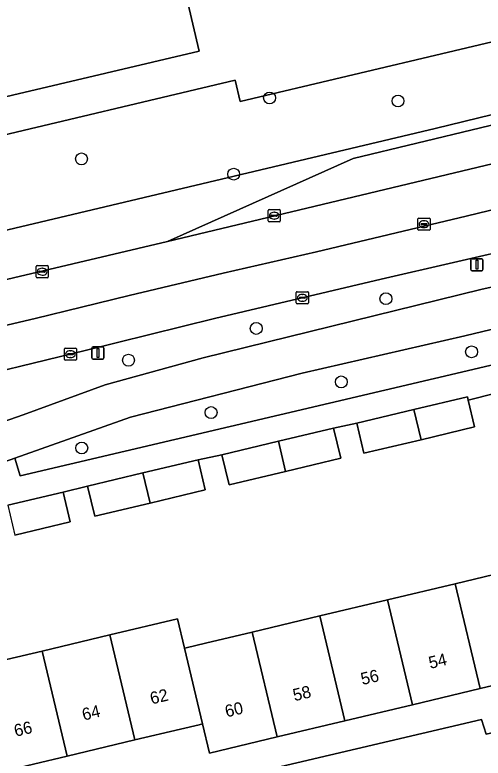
# Model space of a CAD drawing. Extents: x 158031 to 159244, y 380104 to 381214.
# Drawn here: x 158858.5 to 158897, y 381024.8 to 381085.9 of the extents above; entities that cross this region are included whole.
import ezdxf

# ---------------------------------------------------------------- set-up
doc = ezdxf.new("R2010")
doc.units = 0
for name, color, linetype in [('IMGEO_Berm_groen', 7, 'Continuous'), ('IMGEO_Boom', 7, 'Continuous'), ('IMGEO_Erf', 7, 'Continuous'), ('IMGEO_Fietspad_gesloten', 7, 'Continuous'), ('IMGEO_Kolk', 7, 'Continuous'), ('IMGEO_Lichtmast', 7, 'Continuous'), ('IMGEO_Pand', 7, 'Continuous'), ('IMGEO_Pand_nummerreeks', 7, 'Continuous'), ('IMGEO_Rijbaan_lokaal_open', 7, 'Continuous'), ('IMGEO_Rijbaan_regionaal_gesloten', 7, 'Continuous'), ('IMGEO_Rioolput', 7, 'Continuous'), ('IMGEO_Voetpad_open', 7, 'Continuous')]:
    doc.layers.add(name, color=color, linetype=linetype)

msp = doc.modelspace()

# ---------------------------------------------------------------- linework, layer by layer
at = {"layer": 'IMGEO_Berm_groen'}
for points in [[(158909.474, 381080.594), (158927.846, 381086.768), (158948.986, 381094.091), (158957.594, 381097.477), (158957.052, 381099.694), (158956.879, 381099.834), (158952.772, 381098.846), (158946.633, 381097.392), (158942.243, 381096.33), (158942.115, 381096.247), (158941.683, 381096.141), (158941.382, 381096.067), (158941.642, 381094.942), (158903.409, 381085.209), (158903.443, 381085.064), (158877.026, 381078.819), (158876.615, 381080.547), (158834.054, 381070.466), (158816.164, 381066.228), (158816.529, 381064.475), (158793.71, 381058.987), (158795.059, 381053.379), (158893.082, 381076.593)], [(158925.131, 381083.501), (158950.24, 381090.292), (158958.481, 381093.141), (158957.594, 381097.477), (158948.986, 381094.091), (158927.846, 381086.768), (158909.474, 381080.594), (158893.082, 381076.593), (158795.059, 381053.379), (158793.71, 381058.987), (158787.876, 381057.584), (158788.87, 381056.87), (158789.745, 381056.014), (158790.488, 381055.025), (158791.072, 381053.934), (158792.4, 381048.621), (158811.618, 381053.144), (158817.884, 381054.779), (158871.029, 381067.292), (158886.311, 381074.117), (158902.037, 381077.905)]]:
    msp.add_lwpolyline(points, close=True, dxfattribs=at)
for points in [[(158987.432, 381089.666), (158968.655, 381082.588), (158964.333, 381081.027), (158953.674, 381077.922), (158934.996, 381073.601), (158926.063, 381071.976), (158921.234, 381071.122), (158906.482, 381068.308), (158888.625, 381064.202), (158874.913, 381060.967), (158864.265, 381058.33), (158840.798, 381052.643)], [(158849.406, 381049.663), (158859.159, 381053.046), (158865.9, 381055.515), (158873.981, 381057.734), (158896.818, 381063.345), (158927.391, 381070.229), (158954.246, 381076.628), (158975.128, 381081.803), (158979.453, 381083.102), (158983.392, 381084.412), (159000, 381089.596)], [(158994.551, 381082.519), (158999.083, 381084.498), (158998.468, 381085.906), (158995.415, 381084.952), (158984.87, 381081.584), (158976.971, 381079.163), (158971.63, 381077.664), (158965.831, 381076.171), (158954.215, 381073.432), (158932.811, 381068.477), (158916.485, 381064.59), (158895.522, 381059.535), (158882.132, 381056.487), (158868.008, 381052.855), (158858.485, 381049.481), (158858.905, 381048.039), (158901.652, 381058.064), (158926.29, 381063.933), (158943.657, 381068.073)]]:
    msp.add_lwpolyline(points, dxfattribs=at)
at = {"layer": 'IMGEO_Boom'}
for centre in [(158879.438, 381079.096), (158890.01, 381078.848), (158863.962, 381074.086), (158876.486, 381072.833), (158889.013, 381062.594), (158878.345, 381060.149), (158896.062, 381058.226), (158867.83, 381057.54), (158885.343, 381055.756), (158874.625, 381053.236), (158863.981, 381050.322)]:
    msp.add_circle(centre, 0.489, dxfattribs=at)
at = {"layer": 'IMGEO_Erf'}
for points in [[(158781.126, 381063.369), (158787.876, 381057.584), (158793.71, 381058.987), (158816.529, 381064.475), (158816.164, 381066.228), (158834.054, 381070.466), (158876.615, 381080.547), (158877.026, 381078.819), (158903.443, 381085.064), (158903.409, 381085.209), (158941.642, 381094.942), (158941.382, 381096.067), (158935.076, 381123.331)], [(158902.622, 381055.989), (158895.794, 381054.264), (158896.319, 381052.055), (158891.906, 381051.006), (158887.204, 381049.888), (158886.617, 381052.356), (158884.712, 381051.957), (158885.302, 381049.478), (158880.759, 381048.398), (158876.113, 381047.294), (158875.524, 381049.772), (158873.55, 381049.354), (158874.14, 381046.871), (158869.611, 381045.794), (158865.054, 381044.711), (158864.464, 381047.194), (158862.447, 381046.701), (158863.031, 381044.247), (158858.47, 381043.163)], [(158857.791, 381032.929), (158860.735, 381033.629), (158866.303, 381034.953), (158871.872, 381036.276), (158872.443, 381033.872), (158872.563, 381033.9), (158874.157, 381034.279), (158878.012, 381035.195), (158883.581, 381036.519), (158889.15, 381037.843), (158894.718, 381039.167), (158900.288, 381040.491)], [(158850.555, 381019.022), (158868.803, 381023.305), (158869.161, 381021.503), (158896.884, 381028.012), (158897.265, 381026.799), (158908.905, 381029.502), (158908.022, 381033.217), (158902.336, 381031.865), (158896.767, 381030.542), (158891.198, 381029.218), (158885.629, 381027.894), (158880.06, 381026.57), (158874.491, 381025.246), (158873.922, 381027.642), (158873.635, 381027.574), (158872.118, 381027.213), (158868.353, 381026.318), (158862.785, 381024.995), (158857.216, 381023.671)]]:
    msp.add_lwpolyline(points, dxfattribs=at)
msp.add_lwpolyline([(158873.657, 381082.952), (158835.674, 381074.006), (158831.283, 381092.737), (158831.15, 381093.306), (158830.926, 381093.253), (158828.516, 381103.385), (158866.74, 381112.42), (158866.959, 381111.485)], close=True, dxfattribs=at)
at = {"layer": 'IMGEO_Fietspad_gesloten'}
for points in [[(159000, 381089.596), (158983.392, 381084.412), (158979.453, 381083.102), (158975.128, 381081.803), (158954.246, 381076.628), (158927.391, 381070.229), (158896.818, 381063.345), (158873.981, 381057.734), (158865.9, 381055.515), (158859.159, 381053.046), (158849.406, 381049.663)], [(158847.007, 381045.421), (158858.485, 381049.481), (158868.008, 381052.855), (158882.132, 381056.487), (158895.522, 381059.535), (158916.485, 381064.59), (158932.811, 381068.477), (158954.215, 381073.432), (158965.831, 381076.171), (158971.63, 381077.664), (158976.971, 381079.163), (158984.87, 381081.584), (158995.415, 381084.952), (158998.468, 381085.906), (159003.925, 381087.61)]]:
    msp.add_lwpolyline(points, dxfattribs=at)
at = {"layer": 'IMGEO_Kolk'}
for p, q in [((158879.323, 381068.992), (158879.323, 381069.844)), ((158879.398, 381069.918), (158880.25, 381069.918)), ((158880.324, 381069.844), (158880.324, 381068.992)), ((158879.582, 381069.412), (158879.582, 381069.424)), ((158880.02, 381069.375), (158879.622, 381069.375)), ((158879.625, 381069.461), (158880.023, 381069.461)), ((158879.834, 381069.138), (158879.809, 381069.138)), ((158879.811, 381069.698), (158879.836, 381069.698)), ((158880.066, 381069.424), (158880.066, 381069.412)), ((158880.25, 381068.918), (158879.398, 381068.918)), ((158860.227, 381064.388), (158860.227, 381065.24)), ((158860.302, 381065.314), (158861.154, 381065.314)), ((158860.529, 381064.857), (158860.927, 381064.857)), ((158860.715, 381065.094), (158860.74, 381065.094)), ((158861.228, 381065.24), (158861.228, 381064.388)), ((158861.154, 381064.314), (158860.302, 381064.314)), ((158860.486, 381064.808), (158860.486, 381064.82)), ((158860.924, 381064.771), (158860.526, 381064.771)), ((158860.738, 381064.534), (158860.713, 381064.534)), ((158860.97, 381064.82), (158860.97, 381064.808)), ((158881.637, 381062.244), (158881.637, 381063.096)), ((158881.712, 381063.17), (158882.564, 381063.17)), ((158882.638, 381063.096), (158882.638, 381062.244)), ((158881.896, 381062.664), (158881.896, 381062.676)), ((158882.334, 381062.627), (158881.936, 381062.627)), ((158881.939, 381062.713), (158882.337, 381062.713)), ((158882.148, 381062.39), (158882.123, 381062.39)), ((158882.125, 381062.95), (158882.15, 381062.95)), ((158882.38, 381062.676), (158882.38, 381062.664)), ((158882.564, 381062.17), (158881.712, 381062.17)), ((158862.551, 381057.609), (158862.551, 381058.461)), ((158862.626, 381058.535), (158863.478, 381058.535)), ((158863.039, 381058.315), (158863.064, 381058.315)), ((158863.552, 381058.461), (158863.552, 381057.609)), ((158863.478, 381057.535), (158862.626, 381057.535)), ((158862.81, 381058.029), (158862.81, 381058.041)), ((158863.248, 381057.992), (158862.85, 381057.992)), ((158862.853, 381058.078), (158863.251, 381058.078)), ((158863.062, 381057.755), (158863.037, 381057.755)), ((158863.294, 381058.041), (158863.294, 381058.029))]:
    msp.add_line(p, q, dxfattribs=at)
for points in [[(158879.323, 381068.992), (158879.323, 381069.844)], [(158879.398, 381069.918), (158880.25, 381069.918)], [(158880.324, 381069.844), (158880.324, 381068.992)], [(158880.25, 381068.918), (158879.398, 381068.918)], [(158860.227, 381064.388), (158860.227, 381065.24)], [(158860.302, 381065.314), (158861.154, 381065.314)], [(158861.228, 381065.24), (158861.228, 381064.388)], [(158861.154, 381064.314), (158860.302, 381064.314)], [(158881.637, 381062.244), (158881.637, 381063.096)], [(158881.712, 381063.17), (158882.564, 381063.17)], [(158882.638, 381063.096), (158882.638, 381062.244)], [(158882.564, 381062.17), (158881.712, 381062.17)], [(158862.551, 381057.609), (158862.551, 381058.461)], [(158862.626, 381058.535), (158863.478, 381058.535)], [(158863.552, 381058.461), (158863.552, 381057.609)], [(158863.478, 381057.535), (158862.626, 381057.535)]]:
    msp.add_lwpolyline(points, dxfattribs=at)
for centre, radius, start, end in [((158879.4, 381069.842), 0.0765, 91.55205, 178.44795), ((158879.4, 381069.842), 0.0765, 91.55205, 178.44795), ((158880.248, 381069.842), 0.0765, 1.55205, 88.44795), ((158880.248, 381069.842), 0.0765, 1.55205, 88.44795), ((158879.622, 381069.421), 0.0403, 85.87752, 175.75265), ((158879.619, 381069.411), 0.0366, 178.93798, 274.71019), ((158880.023, 381069.418), 0.043, 264.86636, 352.45326), ((158880.027, 381069.423), 0.0386, 1.73085, 96.63898), ((158879.4, 381068.994), 0.0765, 181.55205, 268.44795), ((158879.4, 381068.994), 0.0765, 181.55205, 268.44795), ((158880.248, 381068.994), 0.0765, 271.55205, 358.44795), ((158880.248, 381068.994), 0.0765, 271.55205, 358.44795), ((158860.304, 381065.238), 0.0765, 91.55205, 178.44795), ((158860.304, 381065.238), 0.0765, 91.55205, 178.44795), ((158860.526, 381064.817), 0.0403, 85.87752, 175.75265), ((158860.931, 381064.819), 0.0386, 1.73085, 96.63898), ((158861.152, 381065.238), 0.0765, 1.55205, 88.44795), ((158861.152, 381065.238), 0.0765, 1.55205, 88.44795), ((158860.304, 381064.39), 0.0765, 181.55205, 268.44795), ((158860.304, 381064.39), 0.0765, 181.55205, 268.44795), ((158860.523, 381064.807), 0.0366, 178.93798, 274.71019), ((158860.927, 381064.814), 0.043, 264.86636, 352.45326), ((158861.152, 381064.39), 0.0765, 271.55205, 358.44795), ((158861.152, 381064.39), 0.0765, 271.55205, 358.44795), ((158881.714, 381063.094), 0.0765, 91.55205, 178.44795), ((158881.714, 381063.094), 0.0765, 91.55205, 178.44795), ((158882.562, 381063.094), 0.0765, 1.55205, 88.44795), ((158882.562, 381063.094), 0.0765, 1.55205, 88.44795), ((158881.936, 381062.673), 0.0403, 85.87752, 175.75265), ((158881.933, 381062.663), 0.0366, 178.93798, 274.71019), ((158882.337, 381062.67), 0.043, 264.86636, 352.45326), ((158882.341, 381062.675), 0.0386, 1.73085, 96.63898), ((158881.714, 381062.246), 0.0765, 181.55205, 268.44795), ((158881.714, 381062.246), 0.0765, 181.55205, 268.44795), ((158882.562, 381062.246), 0.0765, 271.55205, 358.44795), ((158882.562, 381062.246), 0.0765, 271.55205, 358.44795), ((158862.628, 381058.459), 0.0765, 91.55205, 178.44795), ((158862.628, 381058.459), 0.0765, 91.55205, 178.44795), ((158863.476, 381058.459), 0.0765, 1.55205, 88.44795), ((158863.476, 381058.459), 0.0765, 1.55205, 88.44795), ((158862.628, 381057.611), 0.0765, 181.55205, 268.44795), ((158862.628, 381057.611), 0.0765, 181.55205, 268.44795), ((158862.85, 381058.038), 0.0403, 85.87752, 175.75265), ((158862.847, 381058.028), 0.0366, 178.93798, 274.71019), ((158863.251, 381058.035), 0.043, 264.86636, 352.45326), ((158863.255, 381058.04), 0.0386, 1.73085, 96.63898), ((158863.476, 381057.611), 0.0765, 271.55205, 358.44795), ((158863.476, 381057.611), 0.0765, 271.55205, 358.44795)]:
    msp.add_arc(centre, radius, start, end, dxfattribs=at)
for centre, major_axis, ratio, start_param, end_param in [((158879.81, 381069.418), (-0.387, 0.002), 0.722429, 4.712389, 7.853982), ((158879.835, 381069.418), (-0.39, 0.002), 0.717154, 1.570796, 4.712389), ((158860.714, 381064.814), (-0.387, 0.002), 0.722429, 4.712389, 7.853982), ((158860.739, 381064.814), (-0.39, 0.002), 0.717154, 1.570796, 4.712389), ((158882.124, 381062.67), (-0.387, 0.002), 0.722429, 4.712389, 7.853982), ((158882.149, 381062.67), (-0.39, 0.002), 0.717154, 1.570796, 4.712389), ((158863.038, 381058.035), (-0.387, 0.002), 0.722429, 4.712389, 7.853982), ((158863.063, 381058.035), (-0.39, 0.002), 0.717154, 1.570796, 4.712389)]:
    msp.add_ellipse(centre, major_axis=major_axis, ratio=ratio, start_param=start_param, end_param=end_param, dxfattribs=at)
at = {"layer": 'IMGEO_Lichtmast'}
for p, q in [((158896.009, 381064.986), (158896.009, 381065.786)), ((158896.009, 381065.786), (158896.009, 381064.986)), ((158896.109, 381065.886), (158896.899, 381065.886)), ((158896.899, 381065.886), (158896.109, 381065.886)), ((158896.999, 381065.786), (158896.999, 381064.986)), ((158896.999, 381064.986), (158896.999, 381065.786)), ((158896.899, 381064.886), (158896.109, 381064.886)), ((158896.109, 381064.886), (158896.899, 381064.886)), ((158864.819, 381057.728), (158864.819, 381058.528)), ((158864.819, 381058.528), (158864.819, 381057.728)), ((158864.919, 381058.628), (158865.709, 381058.628)), ((158865.709, 381058.628), (158864.919, 381058.628)), ((158865.809, 381058.528), (158865.809, 381057.728)), ((158865.809, 381057.728), (158865.809, 381058.528)), ((158865.709, 381057.628), (158864.919, 381057.628)), ((158864.919, 381057.628), (158865.709, 381057.628))]:
    msp.add_line(p, q, dxfattribs=at)
for points in [[(158896.429, 381065.761), (158896.579, 381065.761), (158896.579, 381065.011), (158896.429, 381065.011), (158896.429, 381065.761)], [(158865.239, 381058.503), (158865.389, 381058.503), (158865.389, 381057.753), (158865.239, 381057.753), (158865.239, 381058.503)]]:
    msp.add_lwpolyline(points, dxfattribs=at)
for centre, start, end in [((158896.109, 381065.786), 90, 180), ((158896.109, 381065.786), 90, 180), ((158896.899, 381065.786), 0, 90), ((158896.899, 381065.786), 360, 90), ((158896.109, 381064.986), 180, 270), ((158896.109, 381064.986), 180, 270), ((158896.899, 381064.986), 270, 0), ((158896.899, 381064.986), 270, 0), ((158864.919, 381058.528), 90, 180), ((158864.919, 381058.528), 90, 180), ((158865.709, 381058.528), 0, 90), ((158865.709, 381058.528), 360, 90), ((158864.919, 381057.728), 180, 270), ((158864.919, 381057.728), 180, 270), ((158865.709, 381057.728), 270, 0), ((158865.709, 381057.728), 270, 0)]:
    msp.add_arc(centre, 0.1, start, end, dxfattribs=at)
at = {"layer": 'IMGEO_Pand'}
for points in [[(158831.283, 381092.737), (158835.674, 381074.006), (158873.657, 381082.952), (158866.959, 381111.485), (158866.74, 381112.42), (158828.516, 381103.385), (158830.926, 381093.253), (158831.15, 381093.306)], [(158891.319, 381053.474), (158891.906, 381051.006), (158896.319, 381052.055), (158895.794, 381054.264), (158895.732, 381054.523)], [(158891.319, 381053.474), (158886.617, 381052.356), (158887.204, 381049.888), (158891.906, 381051.006)], [(158880.171, 381050.877), (158880.759, 381048.398), (158885.302, 381049.478), (158884.712, 381051.957)], [(158880.171, 381050.877), (158875.524, 381049.772), (158876.113, 381047.294), (158880.759, 381048.398)], [(158869.611, 381045.794), (158874.14, 381046.871), (158873.55, 381049.354), (158869.021, 381048.277)], [(158869.611, 381045.794), (158869.021, 381048.277), (158864.464, 381047.194), (158865.054, 381044.711)], [(158857.887, 381045.617), (158858.47, 381043.163), (158863.031, 381044.247), (158862.447, 381046.701)], [(158894.718, 381039.167), (158896.767, 381030.542), (158902.336, 381031.865), (158900.288, 381040.491)], [(158894.718, 381039.167), (158889.15, 381037.843), (158891.198, 381029.218), (158896.767, 381030.542)], [(158885.629, 381027.894), (158891.198, 381029.218), (158889.15, 381037.843), (158883.581, 381036.519)], [(158860.735, 381033.629), (158857.791, 381032.929), (158856.863, 381036.839), (158854.238, 381036.215), (158855.166, 381032.305), (158857.216, 381023.671), (158862.785, 381024.995)], [(158872.443, 381033.872), (158871.872, 381036.276), (158866.303, 381034.953), (158868.353, 381026.318), (158872.118, 381027.213), (158873.635, 381027.574), (158873.922, 381027.642)], [(158878.012, 381035.195), (158880.06, 381026.57), (158885.629, 381027.894), (158883.581, 381036.519)], [(158862.785, 381024.995), (158868.353, 381026.318), (158866.303, 381034.953), (158860.735, 381033.629)], [(158878.012, 381035.195), (158874.157, 381034.279), (158872.563, 381033.9), (158872.443, 381033.872), (158873.922, 381027.642), (158874.491, 381025.246), (158880.06, 381026.57)]]:
    msp.add_lwpolyline(points, close=True, dxfattribs=at)
at = {"layer": 'IMGEO_Rijbaan_lokaal_open'}
msp.add_lwpolyline([(158991.005, 381029.899), (158992.886, 381030.303), (158995.74, 381030.981), (158995.318, 381032.618), (158989.098, 381031.1), (158986.669, 381041.06), (158985.752, 381045.077), (158991.711, 381046.613), (158990.669, 381050.656), (158990.376, 381051.793), (158988.76, 381051.424), (158971.2, 381047.419), (158971.617, 381045.527), (158921.141, 381033.685), (158921.442, 381032.413), (158910.394, 381029.848), (158908.905, 381029.502), (158897.265, 381026.799), (158896.884, 381028.012), (158869.161, 381021.503), (158868.803, 381023.305), (158850.555, 381019.022)], dxfattribs=at)
at = {"layer": 'IMGEO_Rijbaan_regionaal_gesloten'}
msp.add_lwpolyline([(159003.067, 381106.884), (159002.023, 381110.619), (159000, 381109.65), (158978.517, 381100.246), (158975.406, 381098.992), (158958.481, 381093.141), (158950.24, 381090.292), (158925.131, 381083.501), (158902.037, 381077.905), (158886.311, 381074.117), (158871.029, 381067.292), (158910.591, 381076.749), (158916.722, 381078.286), (158922.416, 381079.713), (158928.276, 381081.23), (158936.133, 381083.265), (158943.823, 381085.358), (158951.497, 381087.513), (158961.251, 381090.486), (158968.89, 381093.174), (158976.478, 381096.002), (158980.294, 381097.519), (158983.981, 381098.984), (158989.608, 381101.396)], close=True, dxfattribs=at)
for points in [[(158951.497, 381087.513), (158943.823, 381085.358), (158936.133, 381083.265), (158928.276, 381081.23), (158922.416, 381079.713), (158916.722, 381078.286), (158910.591, 381076.749), (158871.029, 381067.292), (158817.884, 381054.779)], [(158852.512, 381059.189), (158860.154, 381060.973), (158863.959, 381061.895), (158867.892, 381062.849), (158875.631, 381064.683), (158883.296, 381066.445), (158891.014, 381068.288), (158895.608, 381069.385), (158903.312, 381071.253), (158911.081, 381073.116), (158917.105, 381074.596), (158921.043, 381075.562), (158924.98, 381076.529), (158928.84, 381077.477), (158932.861, 381078.529), (158936.703, 381079.574), (158940.672, 381080.654), (158946.447, 381082.346), (158950.406, 381083.547), (158954.231, 381084.731), (158960.033, 381086.557)], [(158960.033, 381086.557), (158954.231, 381084.731), (158950.406, 381083.547), (158946.447, 381082.346), (158940.672, 381080.654), (158936.703, 381079.574), (158932.861, 381078.529), (158928.84, 381077.477), (158924.98, 381076.529), (158921.043, 381075.562), (158917.105, 381074.596), (158911.081, 381073.116), (158903.312, 381071.253), (158895.608, 381069.385), (158891.014, 381068.288), (158883.296, 381066.445), (158875.631, 381064.683), (158867.892, 381062.849), (158863.959, 381061.895), (158860.154, 381060.973), (158852.512, 381059.189)], [(158840.798, 381052.643), (158864.265, 381058.33), (158874.913, 381060.967), (158888.625, 381064.202), (158906.482, 381068.308), (158921.175, 381072.145), (158924.904, 381073.052), (158928.842, 381074.091), (158932.793, 381075.077), (158936.573, 381076.061), (158940.429, 381077.064), (158944.357, 381078.204), (158948.118, 381079.267), (158951.944, 381080.408), (158955.675, 381081.547), (158959.638, 381082.797), (158963.415, 381084.051), (158969.195, 381085.972)]]:
    msp.add_lwpolyline(points, dxfattribs=at)
at = {"layer": 'IMGEO_Rioolput'}
for p, q in [((158891.643, 381068.297), (158891.643, 381069.149)), ((158891.718, 381069.223), (158892.57, 381069.223)), ((158892.644, 381069.149), (158892.644, 381068.297)), ((158891.902, 381068.717), (158891.902, 381068.729)), ((158892.34, 381068.68), (158891.942, 381068.68)), ((158891.945, 381068.766), (158892.343, 381068.766)), ((158892.131, 381069.003), (158892.156, 381069.003)), ((158892.386, 381068.729), (158892.386, 381068.717)), ((158892.57, 381068.223), (158891.718, 381068.223)), ((158892.154, 381068.443), (158892.129, 381068.443))]:
    msp.add_line(p, q, dxfattribs=at)
for points in [[(158891.643, 381068.297), (158891.643, 381069.149)], [(158891.718, 381069.223), (158892.57, 381069.223)], [(158892.644, 381069.149), (158892.644, 381068.297)], [(158892.57, 381068.223), (158891.718, 381068.223)]]:
    msp.add_lwpolyline(points, dxfattribs=at)
for centre, radius, start, end in [((158891.72, 381069.147), 0.0765, 91.55205, 178.44795), ((158891.72, 381069.147), 0.0765, 91.55205, 178.44795), ((158892.568, 381069.147), 0.0765, 1.55205, 88.44795), ((158892.568, 381069.147), 0.0765, 1.55205, 88.44795), ((158891.942, 381068.726), 0.0403, 85.87752, 175.75265), ((158891.939, 381068.716), 0.0366, 178.93798, 274.71019), ((158892.343, 381068.723), 0.043, 264.86636, 352.45326), ((158892.347, 381068.728), 0.0386, 1.73085, 96.63898), ((158891.72, 381068.299), 0.0765, 181.55205, 268.44795), ((158891.72, 381068.299), 0.0765, 181.55205, 268.44795), ((158892.568, 381068.299), 0.0765, 271.55205, 358.44795), ((158892.568, 381068.299), 0.0765, 271.55205, 358.44795)]:
    msp.add_arc(centre, radius, start, end, dxfattribs=at)
for centre, major_axis, ratio, start_param, end_param in [((158892.13, 381068.723), (-0.387, 0.002), 0.722429, 4.712389, 7.853982), ((158892.155, 381068.723), (-0.39, 0.002), 0.717154, 1.570796, 4.712389)]:
    msp.add_ellipse(centre, major_axis=major_axis, ratio=ratio, start_param=start_param, end_param=end_param, dxfattribs=at)
at = {"layer": 'IMGEO_Voetpad_open'}
for points in [[(158956.146, 381071.057), (158943.657, 381068.073), (158926.29, 381063.933), (158901.652, 381058.064), (158858.905, 381048.039), (158858.485, 381049.481), (158847.007, 381045.421), (158841.097, 381043.872), (158829.239, 381041.064), (158815.447, 381037.819), (158792.374, 381032.26)], [(158857.887, 381045.617), (158862.447, 381046.701), (158864.464, 381047.194), (158869.021, 381048.277), (158873.55, 381049.354), (158875.524, 381049.772), (158880.171, 381050.877), (158884.712, 381051.957), (158886.617, 381052.356), (158891.319, 381053.474), (158895.732, 381054.523), (158895.794, 381054.264), (158902.622, 381055.989), (158904.124, 381056.368), (158910.937, 381058.089), (158915.292, 381059.124), (158919.88, 381060.215), (158921.991, 381060.767), (158926.392, 381061.814), (158930.953, 381062.898)]]:
    msp.add_lwpolyline(points, dxfattribs=at)

# ---------------------------------------------------------------- texts
at = {"layer": 'IMGEO_Pand_nummerreeks'}
for s, rotation, p in [('54', 13.36893, (158892.664, 381032.157)), ('56', 13.36893, (158887.076, 381030.829)), ('58', 13.36893, (158881.49, 381029.502)), ('62', 13.37283, (158869.734, 381029.237)), ('60', 13.36711, (158875.902, 381028.173)), ('64', 13.37135, (158864.139, 381027.907)), ('66', 13.37283, (158858.542, 381026.576))]:
    msp.add_text(s, height=1, rotation=rotation, dxfattribs=at).set_placement(p)

doc.saveas('drawing.dxf')
